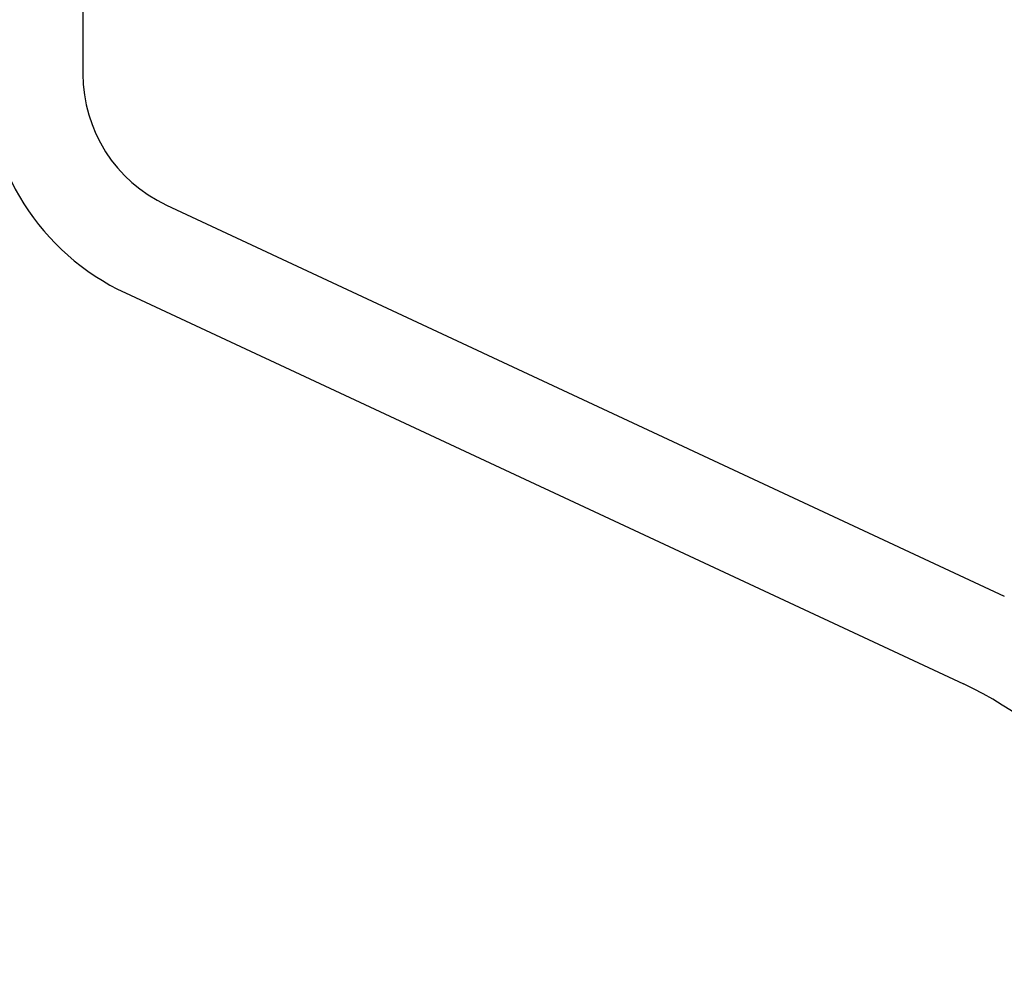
# Model space of a CAD drawing. Extents: x 1529 to 4201, y -422 to 622.
# Tile 368 of 460: x 3517.248 to 3518.263, y 501.18 to 502.154. Entities that reach past the tile are written whole.
import ezdxf

# ---------------------------------------------------------------- set-up
doc = ezdxf.new("R2010")
doc.units = 0
doc.header["$MEASUREMENT"] = 0
doc.layers.add('SPILL-BUCKET', color=1, linetype='CONTINUOUS')

msp = doc.modelspace()

# ---------------------------------------------------------------- linework, layer by layer
at = {"layer": 'SPILL-BUCKET', "color": 1, "linetype": 'Continuous'}
for p, q in [((3517.31285, 502.52501), (3517.31285, 502.09813)), ((3517.39904, 501.96284), (3518.26331, 501.55982)), ((3517.3568, 501.87227), (3518.22108, 501.46925))]:
    msp.add_line(p, q, dxfattribs=at)
for centre, radius, start, end in [((3517.46212, 502.09813), 0.24921, 180, 245), ((3517.46212, 502.09813), 0.14927, 180, 245), ((3518.06271, 501.12962), 0.37474, 315, 65)]:
    msp.add_arc(centre, radius, start, end, dxfattribs=at)

doc.saveas('drawing.dxf')
